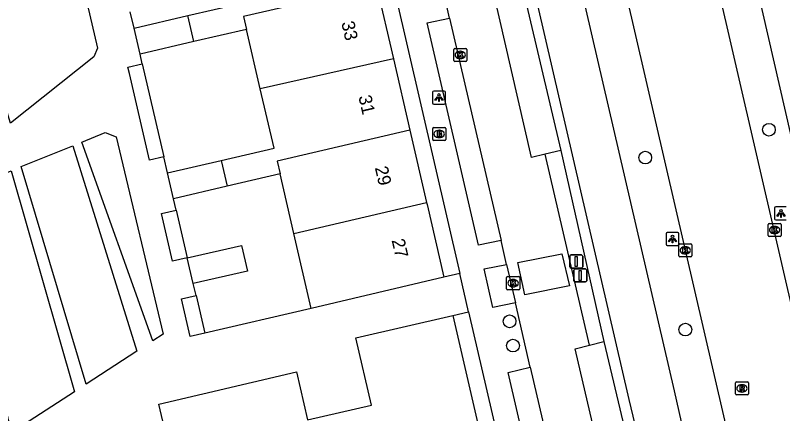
# Model space of a CAD drawing. Extents: x 156414 to 157775, y 382335 to 383765.
# Drawn here: x 156926.2 to 156985.2, y 383041 to 383071.6 of the extents above; entities that cross this region are included whole.
import ezdxf

# ---------------------------------------------------------------- set-up
doc = ezdxf.new("R2010")
doc.units = 0
for name, color, linetype in [('IMGEO_Afsluitpaal', 7, 'Continuous'), ('IMGEO_Boom', 7, 'Continuous'), ('IMGEO_Brandkraan', 7, 'Continuous'), ('IMGEO_Erf', 7, 'Continuous'), ('IMGEO_Fietspad_gesloten', 7, 'Continuous'), ('IMGEO_Haag', 7, 'Continuous'), ('IMGEO_Kolk', 7, 'Continuous'), ('IMGEO_Lichtpunt', 7, 'Continuous'), ('IMGEO_OVBaan_gesloten', 7, 'Continuous'), ('IMGEO_Pand', 7, 'Continuous'), ('IMGEO_Pand_nummerreeks', 7, 'Continuous'), ('IMGEO_Parkeervlak_open', 7, 'Continuous'), ('IMGEO_Rijbaan_lokaal_gesloten', 7, 'Continuous'), ('IMGEO_Rijbaan_lokaal_open', 7, 'Continuous'), ('IMGEO_Rioolput', 7, 'Continuous'), ('IMGEO_Voetpad_open', 7, 'Continuous')]:
    doc.layers.add(name, color=color, linetype=linetype)

msp = doc.modelspace()

# ---------------------------------------------------------------- linework, layer by layer
at = {"layer": 'IMGEO_Afsluitpaal'}
for p, q in [((156968.971, 383053.15), (156969.761, 383053.15)), ((156969.761, 383053.15), (156968.971, 383053.15)), ((156968.871, 383052.25), (156968.871, 383053.05)), ((156968.871, 383053.05), (156968.871, 383052.25)), ((156969.861, 383053.05), (156969.861, 383052.25)), ((156969.861, 383052.25), (156969.861, 383053.05)), ((156969.761, 383052.15), (156968.971, 383052.15)), ((156968.971, 383052.15), (156969.761, 383052.15)), ((156969.18, 383051.177), (156969.18, 383051.977)), ((156969.18, 383051.977), (156969.18, 383051.177)), ((156969.28, 383052.077), (156970.07, 383052.077)), ((156970.07, 383052.077), (156969.28, 383052.077)), ((156970.17, 383051.977), (156970.17, 383051.177)), ((156970.17, 383051.177), (156970.17, 383051.977)), ((156970.07, 383051.077), (156969.28, 383051.077)), ((156969.28, 383051.077), (156970.07, 383051.077))]:
    msp.add_line(p, q, dxfattribs=at)
for points in [[(156969.291, 383053.025), (156969.441, 383053.025), (156969.441, 383052.275), (156969.291, 383052.275), (156969.291, 383053.025)], [(156969.6, 383051.952), (156969.75, 383051.952), (156969.75, 383051.202), (156969.6, 383051.202), (156969.6, 383051.952)]]:
    msp.add_lwpolyline(points, dxfattribs=at)
for centre, start, end in [((156968.971, 383053.05), 90, 180), ((156968.971, 383053.05), 90, 180), ((156969.761, 383053.05), 0, 90), ((156969.761, 383053.05), 360, 90), ((156968.971, 383052.25), 180, 270), ((156968.971, 383052.25), 180, 270), ((156969.28, 383051.977), 90, 180), ((156969.28, 383051.977), 90, 180), ((156969.761, 383052.25), 270, 0), ((156969.761, 383052.25), 270, 0), ((156970.07, 383051.977), 0, 90), ((156970.07, 383051.977), 360, 90), ((156969.28, 383051.177), 180, 270), ((156969.28, 383051.177), 180, 270), ((156970.07, 383051.177), 270, 0), ((156970.07, 383051.177), 270, 0)]:
    msp.add_arc(centre, 0.1, start, end, dxfattribs=at)
at = {"layer": 'IMGEO_Boom'}
for centre in [(156984.181, 383062.768), (156974.673, 383060.632), (156964.238, 383048.057), (156977.754, 383047.419), (156964.502, 383046.192)]:
    msp.add_circle(centre, 0.489, dxfattribs=at)
at = {"layer": 'IMGEO_Brandkraan'}
for p, q in [((156958.325, 383062.023), (156958.325, 383062.875)), ((156958.4, 383062.949), (156959.252, 383062.949)), ((156958.813, 383062.729), (156958.838, 383062.729)), ((156959.326, 383062.875), (156959.326, 383062.023)), ((156958.836, 383062.169), (156958.811, 383062.169)), ((156959.252, 383061.949), (156958.4, 383061.949))]:
    msp.add_line(p, q, dxfattribs=at)
for points in [[(156958.325, 383062.023), (156958.325, 383062.875)], [(156958.4, 383062.949), (156959.252, 383062.949)], [(156958.673, 383062.649), (156958.673, 383062.249), (156958.886, 383062.249)], [(156958.904, 383062.649), (156958.673, 383062.649)], [(156958.852, 383062.568), (156958.798, 383062.568), (156958.798, 383062.492)], [(156959.326, 383062.875), (156959.326, 383062.023)], [(156958.798, 383062.492), (156958.851, 383062.492)], [(156958.86, 383062.416), (156958.798, 383062.416), (156958.798, 383062.335)], [(156958.798, 383062.335), (156958.86, 383062.335)], [(156959.252, 383061.949), (156958.4, 383061.949)]]:
    msp.add_lwpolyline(points, dxfattribs=at)
for centre, radius, start, end in [((156958.402, 383062.873), 0.0765, 91.55205, 178.44795), ((156958.402, 383062.873), 0.0765, 91.55205, 178.44795), ((156958.853, 383062.53), 0.0379, 267.82845, 90.93552), ((156958.908, 383062.504), 0.145, 59.4692, 91.53667), ((156958.933, 383062.551), 0.0922, 285.51372, 58.15012), ((156959.25, 383062.873), 0.0765, 1.55205, 88.44795), ((156959.25, 383062.873), 0.0765, 1.55205, 88.44795), ((156958.402, 383062.025), 0.0765, 181.55205, 268.44795), ((156958.402, 383062.025), 0.0765, 181.55205, 268.44795), ((156958.861, 383062.375), 0.0404, 269.87594, 90.50774), ((156958.892, 383062.5), 0.251, 268.66757, 293.53466), ((156958.938, 383062.359), 0.105, 301.31148, 78.98903), ((156959.25, 383062.025), 0.0765, 271.55205, 358.44795), ((156959.25, 383062.025), 0.0765, 271.55205, 358.44795)]:
    msp.add_arc(centre, radius, start, end, dxfattribs=at)
for centre, major_axis, ratio, start_param, end_param in [((156958.812, 383062.449), (-0.387, 0.002), 0.722429, 4.712389, 7.853982), ((156958.837, 383062.449), (-0.39, 0.002), 0.717154, 1.570796, 4.712389)]:
    msp.add_ellipse(centre, major_axis=major_axis, ratio=ratio, start_param=start_param, end_param=end_param, dxfattribs=at)
at = {"layer": 'IMGEO_Erf'}
for points in [[(156935.996, 383067.826), (156937.646, 383060.695)], [(156938.601, 383056.602), (156939.442, 383052.926)], [(156940.128, 383050.034), (156940.797, 383047.141)]]:
    msp.add_lwpolyline(points, dxfattribs=at)
at = {"layer": 'IMGEO_Fietspad_gesloten'}
for points in [[(156956.998, 383128.424), (156976.896, 383042.722), (156978.21, 383036.937), (156979.748, 383030.207)], [(156976.49, 383029.242), (156976.279, 383030.186), (156973.443, 383042.041), (156953.568, 383127.732)]]:
    msp.add_lwpolyline(points, dxfattribs=at)
at = {"layer": 'IMGEO_Haag'}
msp.add_lwpolyline([(156968.17, 383061.165), (156971.481, 383046.514)], dxfattribs=at)
at = {"layer": 'IMGEO_Kolk'}
for p, q in [((156959.945, 383068.092), (156959.945, 383068.944)), ((156960.02, 383069.018), (156960.872, 383069.018)), ((156960.433, 383068.798), (156960.458, 383068.798)), ((156960.946, 383068.944), (156960.946, 383068.092)), ((156960.872, 383068.018), (156960.02, 383068.018)), ((156960.456, 383068.238), (156960.431, 383068.238)), ((156984.118, 383054.642), (156984.118, 383055.494)), ((156984.193, 383055.568), (156985.045, 383055.568)), ((156985.119, 383055.494), (156985.119, 383054.642)), ((156984.606, 383055.348), (156984.631, 383055.348)), ((156985.045, 383054.568), (156984.193, 383054.568)), ((156984.629, 383054.788), (156984.604, 383054.788)), ((156977.245, 383053.081), (156977.245, 383053.933)), ((156977.32, 383054.007), (156978.172, 383054.007)), ((156977.733, 383053.787), (156977.758, 383053.787)), ((156978.246, 383053.933), (156978.246, 383053.081)), ((156977.756, 383053.227), (156977.731, 383053.227)), ((156978.172, 383053.007), (156977.32, 383053.007)), ((156964.014, 383050.56), (156964.014, 383051.412)), ((156964.089, 383051.486), (156964.941, 383051.486)), ((156965.015, 383051.412), (156965.015, 383050.56)), ((156964.502, 383051.266), (156964.527, 383051.266)), ((156964.941, 383050.486), (156964.089, 383050.486)), ((156964.525, 383050.706), (156964.5, 383050.706))]:
    msp.add_line(p, q, dxfattribs=at)
for points in [[(156959.945, 383068.092), (156959.945, 383068.944)], [(156960.02, 383069.018), (156960.872, 383069.018)], [(156960.266, 383068.718), (156960.389, 383068.718), (156960.389, 383068.567), (156960.519, 383068.718), (156960.683, 383068.718), (156960.537, 383068.567), (156960.69, 383068.318), (156960.538, 383068.318), (156960.453, 383068.482), (156960.389, 383068.415), (156960.389, 383068.318), (156960.266, 383068.318), (156960.266, 383068.718)], [(156960.946, 383068.944), (156960.946, 383068.092)], [(156960.872, 383068.018), (156960.02, 383068.018)], [(156984.118, 383054.642), (156984.118, 383055.494)], [(156984.193, 383055.568), (156985.045, 383055.568)], [(156985.119, 383055.494), (156985.119, 383054.642)], [(156984.439, 383055.268), (156984.562, 383055.268), (156984.562, 383055.117), (156984.692, 383055.268), (156984.856, 383055.268), (156984.71, 383055.117), (156984.863, 383054.868), (156984.711, 383054.868), (156984.626, 383055.032), (156984.562, 383054.965), (156984.562, 383054.868), (156984.439, 383054.868), (156984.439, 383055.268)], [(156985.045, 383054.568), (156984.193, 383054.568)], [(156977.245, 383053.081), (156977.245, 383053.933)], [(156977.32, 383054.007), (156978.172, 383054.007)], [(156977.566, 383053.707), (156977.689, 383053.707), (156977.689, 383053.556), (156977.819, 383053.707), (156977.983, 383053.707), (156977.837, 383053.556), (156977.99, 383053.307), (156977.838, 383053.307), (156977.753, 383053.471), (156977.689, 383053.404), (156977.689, 383053.307), (156977.566, 383053.307), (156977.566, 383053.707)], [(156978.246, 383053.933), (156978.246, 383053.081)], [(156978.172, 383053.007), (156977.32, 383053.007)], [(156964.014, 383050.56), (156964.014, 383051.412)], [(156964.089, 383051.486), (156964.941, 383051.486)], [(156965.015, 383051.412), (156965.015, 383050.56)], [(156964.335, 383051.186), (156964.458, 383051.186), (156964.458, 383051.035), (156964.588, 383051.186), (156964.752, 383051.186), (156964.606, 383051.035), (156964.759, 383050.786), (156964.607, 383050.786), (156964.522, 383050.95), (156964.458, 383050.883), (156964.458, 383050.786), (156964.335, 383050.786), (156964.335, 383051.186)], [(156964.941, 383050.486), (156964.089, 383050.486)]]:
    msp.add_lwpolyline(points, dxfattribs=at)
for centre, start, end in [((156960.022, 383068.942), 91.55205, 178.44795), ((156960.022, 383068.942), 91.55205, 178.44795), ((156960.87, 383068.942), 1.55205, 88.44795), ((156960.87, 383068.942), 1.55205, 88.44795), ((156960.022, 383068.094), 181.55205, 268.44795), ((156960.022, 383068.094), 181.55205, 268.44795), ((156960.87, 383068.094), 271.55205, 358.44795), ((156960.87, 383068.094), 271.55205, 358.44795), ((156984.195, 383055.492), 91.55205, 178.44795), ((156984.195, 383055.492), 91.55205, 178.44795), ((156985.043, 383055.492), 1.55205, 88.44795), ((156985.043, 383055.492), 1.55205, 88.44795), ((156984.195, 383054.644), 181.55205, 268.44795), ((156984.195, 383054.644), 181.55205, 268.44795), ((156985.043, 383054.644), 271.55205, 358.44795), ((156985.043, 383054.644), 271.55205, 358.44795), ((156977.322, 383053.931), 91.55205, 178.44795), ((156977.322, 383053.931), 91.55205, 178.44795), ((156978.17, 383053.931), 1.55205, 88.44795), ((156978.17, 383053.931), 1.55205, 88.44795), ((156977.322, 383053.083), 181.55205, 268.44795), ((156977.322, 383053.083), 181.55205, 268.44795), ((156978.17, 383053.083), 271.55205, 358.44795), ((156978.17, 383053.083), 271.55205, 358.44795), ((156964.091, 383051.41), 91.55205, 178.44795), ((156964.091, 383051.41), 91.55205, 178.44795), ((156964.939, 383051.41), 1.55205, 88.44795), ((156964.939, 383051.41), 1.55205, 88.44795), ((156964.091, 383050.562), 181.55205, 268.44795), ((156964.091, 383050.562), 181.55205, 268.44795), ((156964.939, 383050.562), 271.55205, 358.44795), ((156964.939, 383050.562), 271.55205, 358.44795)]:
    msp.add_arc(centre, 0.0765, start, end, dxfattribs=at)
for centre, major_axis, ratio, start_param, end_param in [((156960.432, 383068.518), (-0.387, 0.002), 0.722429, 4.712389, 7.853982), ((156960.457, 383068.518), (-0.39, 0.002), 0.717154, 1.570796, 4.712389), ((156984.605, 383055.068), (-0.387, 0.002), 0.722429, 4.712389, 7.853982), ((156984.63, 383055.068), (-0.39, 0.002), 0.717154, 1.570796, 4.712389), ((156977.732, 383053.507), (-0.387, 0.002), 0.722429, 4.712389, 7.853982), ((156977.757, 383053.507), (-0.39, 0.002), 0.717154, 1.570796, 4.712389), ((156964.501, 383050.986), (-0.387, 0.002), 0.722429, 4.712389, 7.853982), ((156964.526, 383050.986), (-0.39, 0.002), 0.717154, 1.570796, 4.712389)]:
    msp.add_ellipse(centre, major_axis=major_axis, ratio=ratio, start_param=start_param, end_param=end_param, dxfattribs=at)
at = {"layer": 'IMGEO_Lichtpunt'}
for p, q in [((156958.312, 383065.644), (156958.312, 383064.837)), ((156958.312, 383065.644), (156958.312, 383064.837)), ((156959.214, 383065.739), (156958.406, 383065.739)), ((156959.214, 383065.739), (156958.406, 383065.739)), ((156959.308, 383064.837), (156959.308, 383065.644)), ((156959.308, 383064.837), (156959.308, 383065.644)), ((156958.406, 383064.743), (156959.214, 383064.743)), ((156958.406, 383064.743), (156959.214, 383064.743)), ((156984.608, 383056.745), (156984.608, 383055.938)), ((156984.608, 383056.745), (156984.608, 383055.938)), ((156985.51, 383056.84), (156984.702, 383056.84)), ((156985.51, 383056.84), (156984.702, 383056.84)), ((156984.702, 383055.844), (156985.51, 383055.844)), ((156984.702, 383055.844), (156985.51, 383055.844)), ((156976.269, 383054.786), (156976.269, 383053.979)), ((156976.269, 383054.786), (156976.269, 383053.979)), ((156977.171, 383054.881), (156976.363, 383054.881)), ((156977.171, 383054.881), (156976.363, 383054.881)), ((156977.265, 383053.979), (156977.265, 383054.786)), ((156977.265, 383053.979), (156977.265, 383054.786)), ((156976.363, 383053.885), (156977.171, 383053.885)), ((156976.363, 383053.885), (156977.171, 383053.885))]:
    msp.add_line(p, q, dxfattribs=at)
for points in [[(156958.686, 383065.308), (156958.725, 383065.28), (156958.537, 383065.018), (156958.499, 383065.045), (156958.686, 383065.308)], [(156958.788, 383065.26), (156958.835, 383065.26), (156958.835, 383064.938), (156958.788, 383064.938), (156958.788, 383065.26)], [(156958.898, 383065.28), (156958.936, 383065.307), (156959.123, 383065.045), (156959.084, 383065.017), (156958.898, 383065.28)], [(156984.982, 383056.409), (156985.021, 383056.381), (156984.833, 383056.119), (156984.795, 383056.146), (156984.982, 383056.409)], [(156985.084, 383056.361), (156985.131, 383056.361), (156985.131, 383056.039), (156985.084, 383056.039), (156985.084, 383056.361)], [(156985.194, 383056.381), (156985.232, 383056.408), (156985.419, 383056.146), (156985.38, 383056.118), (156985.194, 383056.381)], [(156976.643, 383054.45), (156976.682, 383054.422), (156976.494, 383054.16), (156976.456, 383054.187), (156976.643, 383054.45)], [(156976.745, 383054.402), (156976.792, 383054.402), (156976.792, 383054.08), (156976.745, 383054.08), (156976.745, 383054.402)], [(156976.855, 383054.422), (156976.893, 383054.449), (156977.08, 383054.187), (156977.041, 383054.159), (156976.855, 383054.422)]]:
    msp.add_lwpolyline(points, dxfattribs=at)
for centre in [(156958.811, 383065.442), (156985.107, 383056.543), (156976.768, 383054.584)]:
    msp.add_circle(centre, 0.0994, dxfattribs=at)
for centre, start, end in [((156958.406, 383065.644), 90, 180), ((156958.406, 383065.644), 90, 180), ((156959.214, 383065.644), 0, 90), ((156959.214, 383065.644), 0, 90), ((156958.406, 383064.837), 180, 270), ((156958.406, 383064.837), 180, 270), ((156959.214, 383064.837), 270, 0), ((156959.214, 383064.837), 270, 360), ((156984.702, 383056.745), 90, 180), ((156984.702, 383056.745), 90, 180), ((156984.702, 383055.938), 180, 270), ((156984.702, 383055.938), 180, 270), ((156976.363, 383054.786), 90, 180), ((156976.363, 383054.786), 90, 180), ((156977.171, 383054.786), 0, 90), ((156977.171, 383054.786), 0, 90), ((156976.363, 383053.979), 180, 270), ((156976.363, 383053.979), 180, 270), ((156977.171, 383053.979), 270, 0), ((156977.171, 383053.979), 270, 360)]:
    msp.add_arc(centre, 0.0946, start, end, dxfattribs=at)
at = {"layer": 'IMGEO_OVBaan_gesloten'}
for points in [[(156993.232, 383017.808), (156993.173, 383017.976), (156991.529, 383025.023), (156991.187, 383026.503), (156990.478, 383029.59), (156989.713, 383032.886), (156967.122, 383130.536)], [(156960.249, 383129.114), (156960.392, 383128.494), (156961.894, 383121.934), (156982.207, 383034.26), (156986.301, 383016.299)]]:
    msp.add_lwpolyline(points, dxfattribs=at)
at = {"layer": 'IMGEO_Pand'}
for points in [[(156939.502, 383071.538), (156943.554, 383072.479), (156942.504, 383077.02)], [(156954.003, 383073.835), (156943.788, 383071.465), (156944.016, 383070.481)], [(156954.003, 383073.835), (156955.306, 383068.207)], [(156935.364, 383070.577), (156939.502, 383071.538)], [(156939.963, 383069.542), (156939.502, 383071.538)], [(156935.822, 383068.583), (156935.364, 383070.577)], [(156944.016, 383070.481), (156939.963, 383069.542)], [(156945.073, 383065.911), (156944.016, 383070.481)], [(156939.963, 383069.542), (156935.822, 383068.583)], [(156955.306, 383068.207), (156945.073, 383065.911)], [(156955.306, 383068.207), (156956.573, 383062.732)], [(156942.074, 383060.418), (156946.126, 383061.36), (156945.073, 383065.911)], [(156956.573, 383062.732), (156946.358, 383060.356), (156946.586, 383059.372)], [(156956.573, 383062.732), (156957.857, 383057.182)], [(156937.934, 383059.455), (156942.074, 383060.418)], [(156942.074, 383060.418), (156942.535, 383058.427)], [(156938.4, 383057.463), (156937.934, 383059.455)], [(156946.586, 383059.372), (156942.535, 383058.427)], [(156947.643, 383054.802), (156946.586, 383059.372)], [(156942.535, 383058.427), (156938.4, 383057.463)], [(156947.643, 383054.802), (156957.857, 383057.182)], [(156957.857, 383057.182), (156957.895, 383057.017), (156959.187, 383051.436)], [(156948.977, 383049.033), (156947.643, 383054.802)], [(156939.442, 383052.926), (156943.626, 383053.883), (156944.083, 383051.905), (156939.91, 383050.952)], [(156939.91, 383050.952), (156939.442, 383052.926)], [(156959.187, 383051.436), (156948.977, 383049.033)], [(156937.984, 383038.645), (156937.277, 383041.703), (156947.851, 383044.168), (156948.698, 383040.477), (156953.617, 383041.606), (156952.425, 383046.797), (156959.864, 383048.508)], [(156959.864, 383048.508), (156963.099, 383034.524), (156959.896, 383033.786), (156960.259, 383032.217), (156949.992, 383029.841), (156943.631, 383028.37), (156940.526, 383027.651)]]:
    msp.add_lwpolyline(points, dxfattribs=at)
at = {"layer": 'IMGEO_Parkeervlak_open'}
for points in [[(156964.042, 383078.699), (156968.17, 383061.165)], [(156968.17, 383061.165), (156966.982, 383060.886)], [(156970.374, 383046.22), (156971.481, 383046.514)], [(156971.481, 383046.514), (156975.636, 383029.052)]]:
    msp.add_lwpolyline(points, dxfattribs=at)
at = {"layer": 'IMGEO_Rijbaan_lokaal_gesloten'}
for points in [[(156966.982, 383060.886), (156965.925, 383060.637), (156961.891, 383078.141), (156962.929, 383078.41)], [(156995.665, 383020.192), (156994.596, 383024.479), (156993.308, 383030.073), (156992.227, 383034.771), (156982.42, 383077.375)], [(156959.629, 383071.348), (156959.176, 383073.305)], [(156959.629, 383071.348), (156963.582, 383054.257)], [(156970.374, 383046.22), (156966.982, 383060.886)], [(156964.004, 383052.43), (156963.582, 383054.257)], [(156964.004, 383052.43), (156964.687, 383049.478)], [(156965.83, 383044.537), (156964.687, 383049.478)], [(156973.371, 383028.368), (156969.278, 383045.93), (156970.374, 383046.22)], [(156965.83, 383044.537), (156968.657, 383032.312)]]:
    msp.add_lwpolyline(points, dxfattribs=at)
at = {"layer": 'IMGEO_Rijbaan_lokaal_open'}
msp.add_lwpolyline([(156964.884, 383052.57), (156968.26, 383053.237), (156968.838, 383050.784), (156965.423, 383050.087), (156964.884, 383052.57)], dxfattribs=at)
at = {"layer": 'IMGEO_Rioolput'}
for p, q in [((156981.604, 383042.475), (156981.604, 383043.327)), ((156981.679, 383043.401), (156982.531, 383043.401)), ((156982.092, 383043.181), (156982.117, 383043.181)), ((156982.605, 383043.327), (156982.605, 383042.475)), ((156982.115, 383042.621), (156982.09, 383042.621)), ((156982.531, 383042.401), (156981.679, 383042.401))]:
    msp.add_line(p, q, dxfattribs=at)
for points in [[(156981.604, 383042.475), (156981.604, 383043.327)], [(156981.679, 383043.401), (156982.531, 383043.401)], [(156982.193, 383043.099), (156981.941, 383043.101), (156981.941, 383042.701)], [(156982.605, 383043.327), (156982.605, 383042.475)], [(156981.941, 383042.701), (156982.065, 383042.701), (156982.065, 383042.863), (156982.076, 383042.863)], [(156982.119, 383043.02), (156982.065, 383043.02), (156982.065, 383042.939)], [(156982.065, 383042.939), (156982.117, 383042.939)], [(156982.123, 383042.834), (156982.194, 383042.701), (156982.334, 383042.701), (156982.269, 383042.827)], [(156982.531, 383042.401), (156981.679, 383042.401)]]:
    msp.add_lwpolyline(points, dxfattribs=at)
for centre, radius, start, end in [((156981.681, 383043.325), 0.0765, 91.55205, 178.44795), ((156981.681, 383043.325), 0.0765, 91.55205, 178.44795), ((156982.192, 383042.989), 0.109, 350.36119, 89.41601), ((156982.529, 383043.325), 0.0765, 1.55205, 88.44795), ((156982.529, 383043.325), 0.0765, 1.55205, 88.44795), ((156982.075, 383042.81), 0.0533, 26.02933, 88.69889), ((156982.101, 383043.128), 0.19, 274.7715, 282.96867), ((156982.125, 383042.924), 0.0964, 77.00612, 93.18647), ((156982.139, 383042.981), 0.0378, 276.66336, 79.67722), ((156982.19, 383042.989), 0.112, 277.58423, 350.98172), ((156982.174, 383042.774), 0.108, 29.51342, 73.79051), ((156981.681, 383042.477), 0.0765, 181.55205, 268.44795), ((156981.681, 383042.477), 0.0765, 181.55205, 268.44795), ((156982.529, 383042.477), 0.0765, 271.55205, 358.44795), ((156982.529, 383042.477), 0.0765, 271.55205, 358.44795)]:
    msp.add_arc(centre, radius, start, end, dxfattribs=at)
for centre, major_axis, ratio, start_param, end_param in [((156982.091, 383042.901), (-0.387, 0.002), 0.722429, 4.712389, 7.853982), ((156982.116, 383042.901), (-0.39, 0.002), 0.717154, 1.570796, 4.712389)]:
    msp.add_ellipse(centre, major_axis=major_axis, ratio=ratio, start_param=start_param, end_param=end_param, dxfattribs=at)
at = {"layer": 'IMGEO_Voetpad_open'}
for points in [[(156944.482, 383120.619), (156960.408, 383051.718)], [(156917.174, 383091.826), (156925.984, 383093.777), (156926.93, 383093.098), (156932.558, 383069.033), (156932.278, 383068.364), (156925.855, 383063.273), (156917.174, 383091.826)], [(156935.364, 383070.577), (156935.073, 383071.831)], [(156963.582, 383054.257), (156961.859, 383053.897), (156957.898, 383070.98), (156959.629, 383071.348)], [(156935.996, 383067.826), (156935.822, 383068.583)], [(156937.646, 383060.695), (156936.546, 383060.439), (156935.001, 383067.082), (156934.888, 383067.568), (156935.996, 383067.826)], [(156931.356, 383061.827), (156933.137, 383062.548), (156933.996, 383062.231), (156937.607, 383047.077), (156936.795, 383046.549), (156931.356, 383061.827)], [(156926.689, 383059.939), (156930.662, 383061.546), (156935.577, 383045.759), (156931.67, 383043.223), (156926.689, 383059.939)], [(156937.934, 383059.455), (156937.646, 383060.695)], [(156925.902, 383059.621), (156930.778, 383042.645), (156926.435, 383039.826), (156925.723, 383040.384), (156921.783, 383057.954), (156925.902, 383059.621)], [(156938.601, 383056.602), (156938.4, 383057.463)], [(156939.442, 383052.926), (156938.323, 383052.67), (156937.483, 383056.347), (156938.601, 383056.602)], [(156964.687, 383049.478), (156962.964, 383049.129), (156962.28, 383052.08), (156964.004, 383052.43)], [(156960.408, 383051.718), (156959.187, 383051.436)], [(156961.085, 383048.791), (156960.408, 383051.718)], [(156940.128, 383050.034), (156939.91, 383050.952)], [(156940.797, 383047.141), (156939.69, 383046.885), (156939.021, 383049.778), (156940.128, 383050.034)], [(156948.977, 383049.033), (156940.797, 383047.141)], [(156959.864, 383048.508), (156961.085, 383048.791)], [(156961.085, 383048.791), (156964.964, 383032.009)], [(156967.835, 383027.957), (156966.997, 383031.737), (156964.124, 383044.129), (156965.83, 383044.537)]]:
    msp.add_lwpolyline(points, dxfattribs=at)

# ---------------------------------------------------------------- texts
at = {"layer": 'IMGEO_Pand_nummerreeks'}
for s, p in [('33', (156951.295, 383070.992)), ('31', (156952.609, 383065.314)), ('29', (156953.873, 383059.855)), ('27', (156955.161, 383054.286))]:
    msp.add_text(s, height=1, rotation=283.03061, dxfattribs=at).set_placement(p)

doc.saveas('drawing.dxf')
